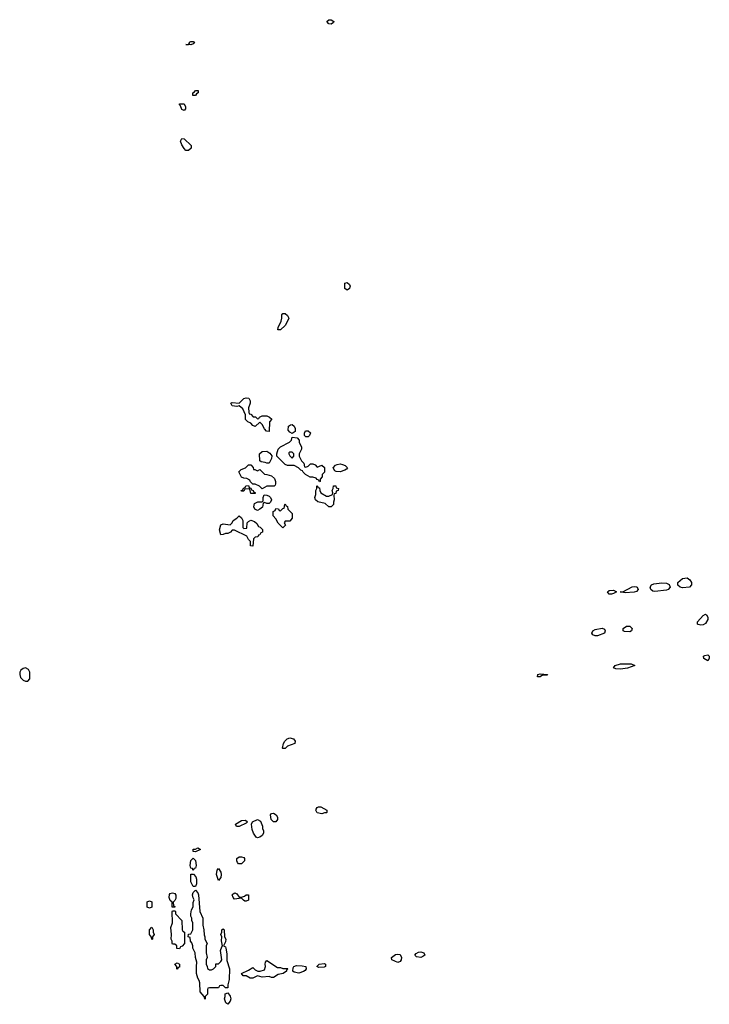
# Model space of a CAD drawing. Header units: inches. Extents: x 2601682 to 2755810, y 449311 to 584050.
# Tile 272 of 505: x 2653959 to 2659963, y 533762 to 542327. Entities that reach past the tile are written whole.
import ezdxf

# ---------------------------------------------------------------- set-up
doc = ezdxf.new("R2010")
doc.units = ezdxf.units.IN
doc.header["$MEASUREMENT"] = 0
doc.layers.add('C6553', color=7, linetype='Continuous')
doc.layers.add('C6554', color=7, linetype='Continuous')

msp = doc.modelspace()

# ---------------------------------------------------------------- linework, layer by layer
at = {"layer": 'C6553', "color": 2, "elevation": 10}
msp.add_lwpolyline([(2656833.2, 540000), (2656830, 539988.7), (2656810, 539975.3), (2656790, 539988.7), (2656790, 540000)], dxfattribs=at)
at = {"layer": 'C6553', "color": 2}
for points, elevation in [([(2656230, 539628), (2656206, 539630), (2656208, 539650), (2656236.4, 539703.6), (2656242, 539730), (2656240.4, 539759.6), (2656250, 539772), (2656270, 539772), (2656290, 539754), (2656302, 539730), (2656299.6, 539720.4), (2656270, 539666)], 10), ([(2656030, 538854), (2656042, 538858), (2656046, 538870), (2656070, 538882), (2656110, 538882), (2656134, 538870), (2656152.7, 538852.7), (2656132.7, 538827.3), (2656130, 538746), (2656108.9, 538748.9), (2656088.9, 538768.9), (2656070, 538806), (2656050, 538826), (2656010, 538788), (2655990, 538798), (2655970, 538818), (2655946, 538830), (2655926, 538850), (2655926, 538890), (2655902, 538942), (2655870, 538968), (2655850, 538962), (2655809.2, 538969.2), (2655798, 538990), (2655810, 538998), (2655870, 538991.3), (2655910, 539030.8), (2655930, 539037.3), (2655953.4, 539033.4), (2655966.8, 539010), (2655966.8, 538990), (2655952, 538950), (2655952.7, 538912.7), (2655958, 538898), (2655970, 538894), (2655992.7, 538872.7), (2656011.6, 538871.6)], 10), ([(2656330, 538726), (2656310, 538738), (2656296.4, 538756.4), (2656298, 538790), (2656316.4, 538803.6), (2656330, 538804.7), (2656350, 538791.3), (2656356, 538770), (2656356, 538744)], 10), ([(2656450, 538698), (2656438, 538710), (2656438, 538730), (2656446, 538750), (2656471.1, 538751.1), (2656490, 538734), (2656482, 538710), (2656470, 538698)], 10), ([(2656450, 538434), (2656470, 538442), (2656490, 538462), (2656510, 538462), (2656530, 538454), (2656550, 538434), (2656590, 538452), (2656611.6, 538431.6), (2656612, 538390), (2656592, 538370), (2656591.1, 538348.9), (2656574, 538330), (2656574, 538310), (2656570, 538306), (2656562, 538322), (2656550, 538326), (2656539, 538339), (2656510, 538348), (2656488.4, 538348.4), (2656446, 538370), (2656426, 538390), (2656422, 538402), (2656407.3, 538407.3), (2656386, 538430), (2656348.4, 538448.4), (2656290, 538448.7), (2656270, 538458), (2656198, 538530), (2656198, 538550), (2656209, 538591), (2656229.1, 538610.9), (2656308.4, 538651.6), (2656326, 538670), (2656330, 538694), (2656374, 538690), (2656392, 538670), (2656392, 538650), (2656412, 538610), (2656412, 538590), (2656392, 538550), (2656392, 538530), (2656412, 538490), (2656432, 538470), (2656438, 538438)], 10), ([(2656110, 538468), (2656095.3, 538475.3), (2656060.4, 538480.4), (2656048.4, 538488.4), (2656046, 538550), (2656070, 538572), (2656110, 538574), (2656136.9, 538556.9), (2656152.7, 538532.7), (2656152, 538510), (2656130, 538468)], 10), ([(2656330, 538566), (2656310, 538566), (2656302, 538558), (2656302, 538550), (2656310, 538534), (2656330, 538514), (2656346, 538530), (2656346, 538550)], 10), ([(2655994, 538414), (2656006, 538414), (2656030, 538402), (2656050, 538414), (2656090, 538374), (2656110, 538372), (2656150, 538358), (2656176, 538336), (2656184.7, 538310), (2656184.7, 538290), (2656182, 538278), (2656174, 538270), (2656110, 538268), (2656070, 538246), (2656046, 538270), (2656010, 538286), (2655987.3, 538287.3), (2655967.3, 538307.3), (2655962, 538322), (2655936.4, 538336.4), (2655910, 538338), (2655890, 538346), (2655867.3, 538392.7), (2655887.3, 538412.7), (2655926, 538430), (2655950, 538454), (2655970, 538454), (2655991.6, 538431.6)], 10), ([(2656750, 538394), (2656715.3, 538395.3), (2656703.1, 538403.1), (2656688, 538430), (2656709, 538451), (2656722.7, 538457.3), (2656750, 538462.8), (2656770, 538458.8), (2656792, 538450), (2656812, 538430), (2656803.6, 538416.4), (2656790, 538408.7)], 10), ([(2655970, 538206), (2655962, 538242), (2655950, 538246), (2655918, 538242), (2655910, 538226), (2655890, 538226), (2655888, 538230), (2655902, 538238), (2655907.3, 538252.7), (2655922, 538258), (2655927.3, 538272.7), (2655950, 538274), (2655958, 538258), (2655972.7, 538252.7), (2655978, 538238), (2655992.7, 538232.7), (2655998, 538218), (2656010, 538214), (2656010, 538206)], 10), ([(2656630, 538182), (2656650, 538182), (2656682, 538198), (2656686, 538210), (2656678, 538230), (2656688, 538250), (2656690, 538272), (2656710, 538272), (2656714, 538254), (2656734, 538250), (2656732, 538230), (2656714, 538226), (2656710, 538206), (2656698, 538202), (2656694, 538190), (2656698, 538150), (2656691.3, 538130), (2656691, 538110), (2656670, 538088.7), (2656650, 538088.7), (2656618, 538118), (2656553.6, 538133.6), (2656535.3, 538150), (2656529.3, 538170.7), (2656536.4, 538196.4), (2656538, 538230), (2656546, 538250), (2656546, 538270), (2656550, 538274), (2656558, 538258), (2656570, 538254), (2656572, 538230), (2656582, 538210)], 10), ([(2656110, 538118), (2656090, 538126), (2656078, 538122), (2656072.7, 538087.3), (2656050, 538068), (2656030, 538058), (2656006, 538070), (2655998, 538090), (2656002, 538118), (2656032.7, 538132.7), (2656070, 538134), (2656078, 538142), (2656078, 538170), (2656087.3, 538192.7), (2656110, 538192), (2656130, 538182), (2656142, 538170), (2656151.1, 538151.1), (2656142, 538130), (2656130, 538118)], 10), ([(2656250, 537906), (2656210, 537946), (2656190, 537986), (2656166, 538010), (2656166, 538050), (2656182, 538058), (2656190, 538074), (2656211.6, 538071.6), (2656218, 538058), (2656230, 538054), (2656250, 538074), (2656262, 538078), (2656266, 538110), (2656270, 538114), (2656278, 538098), (2656291.6, 538091.6), (2656294, 538070), (2656332, 538030), (2656332, 537990), (2656310, 537966), (2656270, 537966), (2656262, 537950), (2656274, 537930)], 10), ([(2655910, 537902), (2655935.3, 537904.7), (2655938, 537950), (2655950, 537962), (2655970, 537972), (2656002, 537962), (2656023.6, 537943.6), (2656038, 537918), (2656052.7, 537912.7), (2656072.7, 537892.7), (2656074, 537870), (2656058, 537862), (2656050, 537846), (2656038, 537842), (2656032.7, 537827.3), (2656010, 537826), (2655994, 537810), (2655990, 537746), (2655968, 537750), (2655967.3, 537787.3), (2655950, 537806), (2655935.3, 537835.3), (2655830, 537886), (2655810, 537886), (2655794, 537870), (2655770, 537858), (2655750, 537858), (2655730, 537848), (2655710, 537846), (2655698, 537890), (2655710, 537934), (2655730, 537942), (2655790, 537934), (2655808.4, 537951.6), (2655818, 537970), (2655848, 537990), (2655870, 538012), (2655890, 537994), (2655902, 537970), (2655902, 537910)], 10), ([(2659730, 537385.2), (2659709.3, 537389.3), (2659689.2, 537409.2), (2659689.2, 537430), (2659730, 537466.8), (2659770, 537472), (2659793, 537453), (2659807.3, 537430), (2659806.8, 537410), (2659790, 537389.3)], 10), ([(2659110, 537329.4), (2659090, 537329.5), (2659081.5, 537341.5), (2659077.2, 537350), (2659090, 537362.8), (2659130, 537364.7), (2659154, 537350), (2659130, 537335.3)], 10), ([(2659230, 537342), (2659186, 537350), (2659208.7, 537351.3), (2659290, 537394), (2659310, 537397.3), (2659330, 537394), (2659336, 537390), (2659342.8, 537370), (2659330, 537354), (2659310, 537347)], 10), ([(2659490, 537352.3), (2659470, 537357.2), (2659454, 537370), (2659449.2, 537390), (2659459, 537410), (2659480.1, 537419.9), (2659550, 537427.7), (2659590, 537424.9), (2659613.2, 537413.2), (2659621, 537390), (2659604.7, 537370), (2659590, 537363.7)], 10), ([(2659890, 537059.6), (2659864.5, 537064.5), (2659859, 537070), (2659859.3, 537090), (2659910, 537143), (2659930, 537156.4), (2659939.1, 537150), (2659950, 537131), (2659948.8, 537110), (2659930, 537074.5), (2659910, 537062.4)], 10), ([(2658970, 536966), (2658950, 536977.2), (2658940.9, 536990), (2658948.3, 537011.7), (2658970, 537023), (2659030, 537032.7), (2659050, 537024.7), (2659057.3, 537010), (2659050.5, 536989.5), (2658990, 536966)], 10), ([(2659270, 537000.9), (2659223.9, 537003.9), (2659214, 537010), (2659212.7, 537030), (2659242, 537050), (2659271.8, 537051.8), (2659290.8, 537030), (2659286, 537010)], 10), ([(2659950, 536749.4), (2659914, 536770), (2659913.2, 536790), (2659922.7, 536797.3), (2659950, 536801.6), (2659963, 536790), (2659963, 536770)], 10), ([(2654010, 536688), (2653990, 536682), (2653970, 536668), (2653961, 536650), (2653958.8, 536630), (2653965.2, 536605.2), (2653990, 536582), (2654010, 536572), (2654030, 536574), (2654047.3, 536592.7), (2654048, 536650), (2654034.6, 536674.6)], 14), ([(2659190, 536676), (2659150, 536679), (2659129, 536690), (2659142, 536710), (2659190, 536724), (2659283.6, 536723.6), (2659314, 536710), (2659250, 536686)], 10), ([(2658490, 536609.2), (2658468, 536610), (2658468.7, 536630), (2658490, 536636), (2658554, 536630), (2658550, 536626), (2658510, 536626)], 10), ([(2656250, 535986), (2656246, 535990), (2656255.3, 536030), (2656268.7, 536050), (2656288.7, 536070), (2656310, 536078.8), (2656342, 536070), (2656358, 536050), (2656354, 536030), (2656291.3, 536008.7), (2656270, 535988)], 10), ([(2656590, 535418), (2656550, 535428.7), (2656538, 535450), (2656540.4, 535459.6), (2656550, 535474), (2656560.4, 535479.6), (2656579.6, 535479.6), (2656634, 535450), (2656634, 535430), (2656630, 535428), (2656612.7, 535427.3)], 10), ([(2656190, 535348.7), (2656169.1, 535349.1), (2656148, 535370), (2656142, 535410), (2656150, 535422), (2656170, 535424.7), (2656190.7, 535410.7), (2656204.7, 535390), (2656204.7, 535370)], 10), ([(2655870, 535308), (2655846, 535310), (2655838, 535330), (2655890, 535361), (2655923.6, 535363.6), (2655942, 535350), (2655930, 535338)], 10), ([(2656030, 535208.7), (2656016.4, 535216.4), (2655995.3, 535250), (2655983.1, 535283.1), (2655978, 535330), (2655986, 535350), (2656030, 535370.8), (2656055.3, 535355.3), (2656071.6, 535311.6), (2656072, 535290), (2656082, 535270), (2656082, 535250), (2656070.7, 535229.3), (2656050, 535215.3)], 10), ([(2655490, 535089.2), (2655468, 535090), (2655470, 535111.3), (2655490, 535112), (2655510, 535122), (2655532, 535110)], 10), ([(2655890, 534984), (2655865.2, 534985.2), (2655854.6, 534994.6), (2655848, 535010), (2655848, 535030), (2655870, 535044.7), (2655890, 535046), (2655910, 535038), (2655916, 535030), (2655916, 535010)], 10), ([(2655470, 534926), (2655462, 534942), (2655450, 534946), (2655444, 534970), (2655450, 535014), (2655470, 535034), (2655490, 535014), (2655496, 534970), (2655490, 534946), (2655478, 534942)], 10), ([(2655470, 534786), (2655450, 534826), (2655450, 534894), (2655472.7, 534892.7), (2655491.1, 534871.1), (2655498, 534850), (2655498, 534810), (2655490, 534786)], 10), ([(2655690, 534838), (2655673.2, 534890), (2655679, 534930), (2655690, 534944.7), (2655710, 534912), (2655714, 534890), (2655710, 534866)], 10), ([(2655310, 534606), (2655287.3, 534607.3), (2655286, 534650), (2655270, 534666), (2655261.2, 534690), (2655263.7, 534716.3), (2655270, 534724.7), (2655290, 534731.3), (2655310, 534724.7), (2655318.8, 534710), (2655317.3, 534682.7), (2655310, 534666), (2655294, 534650), (2655298, 534618), (2655310, 534614)], 10), ([(2655610, 534062), (2655630, 534062), (2655646, 534070), (2655666, 534090), (2655667.3, 534112.7), (2655690, 534114), (2655710, 534134), (2655718, 534150), (2655708, 534230), (2655718, 534262), (2655726, 534270), (2655714.6, 534314.6), (2655718, 534350), (2655708.7, 534370), (2655718, 534390), (2655718, 534410), (2655730, 534418), (2655738, 534410), (2655742, 534350), (2655754.8, 534330), (2655750, 534306), (2655734, 534270), (2655750, 534262), (2655754.8, 534250), (2655762, 534202), (2655762, 534142), (2655784.9, 534070), (2655783.5, 533976.5), (2655771, 533930), (2655770, 533906), (2655750, 533906), (2655730, 533926), (2655710, 533926), (2655698, 533922), (2655690, 533906), (2655610, 533906), (2655598, 533902), (2655594, 533890), (2655594, 533850), (2655574, 533830), (2655574, 533810), (2655570, 533806), (2655566, 533830), (2655529, 533870), (2655528.4, 533948.4), (2655522, 533970), (2655509.2, 533989.2), (2655499, 534030), (2655497.2, 534090), (2655502, 534130), (2655488.9, 534168.9), (2655488, 534210), (2655466, 534250), (2655466, 534270), (2655456.4, 534296.4), (2655446, 534310), (2655442, 534342), (2655426, 534350), (2655427.3, 534372.7), (2655450, 534374), (2655466, 534410), (2655466, 534470), (2655458, 534490), (2655458, 534510), (2655448, 534530), (2655448, 534550), (2655455.3, 534584.7), (2655468, 534610), (2655468.4, 534648.4), (2655478, 534670), (2655468.9, 534688.9), (2655464.7, 534715.3), (2655470, 534734), (2655490, 534754), (2655510.9, 534730.9), (2655515.3, 534715.3), (2655526, 534570), (2655552, 534510), (2655552, 534450), (2655562, 534410), (2655565.4, 534365.4), (2655572, 534350), (2655572, 534330), (2655592, 534290), (2655582, 534270), (2655582, 534210), (2655592, 534170), (2655582, 534150), (2655582, 534110), (2655591.6, 534091.6), (2655592.7, 534072.7)], 10), ([(2655870, 534694), (2655890, 534694), (2655916.4, 534703.6), (2655930, 534714), (2655950, 534714), (2655950, 534668), (2655930, 534658), (2655920.4, 534660.4), (2655907.3, 534667.3), (2655890, 534686), (2655830, 534678), (2655818, 534690), (2655810, 534714), (2655816.4, 534723.6), (2655831, 534731), (2655850, 534722)], 10), ([(2655090, 534598), (2655070, 534608), (2655070, 534654), (2655090, 534662), (2655110, 534652), (2655110, 534606)], 10), ([(2655350, 534246), (2655327.3, 534247.3), (2655326, 534270), (2655310, 534286), (2655290, 534286), (2655286, 534290), (2655286, 534310), (2655278, 534330), (2655282, 534370), (2655275.3, 534430), (2655288, 534470), (2655286, 534570), (2655290, 534574), (2655310, 534574), (2655314, 534570), (2655314, 534550), (2655371.6, 534491.6), (2655374, 534410), (2655378, 534398), (2655394, 534390), (2655394, 534290), (2655372.7, 534267.3), (2655358, 534262)], 10), ([(2655110, 534326), (2655107.3, 534347.3), (2655088.7, 534370), (2655088.9, 534411.1), (2655110, 534434), (2655122, 534410), (2655122, 534390), (2655131, 534370), (2655114, 534350), (2655114, 534330)], 10), ([(2657250, 534126.6), (2657198, 534150), (2657195.3, 534170), (2657230, 534194), (2657250, 534198.8), (2657270, 534196), (2657282.8, 534170), (2657280.7, 534150), (2657270, 534134)], 10), ([(2657450, 534169.5), (2657413.6, 534173.6), (2657399, 534190), (2657410, 534204.7), (2657430, 534214.8), (2657450, 534217.3), (2657478, 534210), (2657486, 534190), (2657470, 534177.2)], 10), ([(2655330, 534068), (2655326, 534070), (2655326, 534090), (2655308.7, 534110), (2655330, 534122), (2655351.3, 534110), (2655350, 534086), (2655338, 534082)], 10), ([(2656250, 534074), (2656290, 534074), (2656294, 534070), (2656282, 534058), (2656282, 534050), (2656252, 534030), (2656210, 534022), (2656170, 533995.3), (2656150, 533995.3), (2656130, 534004), (2656070, 533999), (2656030, 534008.7), (2655990, 533989.2), (2655966, 533990), (2655930, 534008.7), (2655906, 534010), (2655888.7, 534030), (2655950, 534058), (2655990, 534082), (2656010, 534062), (2656031.6, 534051.6), (2656051.6, 534051.6), (2656090, 534062), (2656099, 534090), (2656095.3, 534110), (2656098, 534130), (2656110, 534142), (2656203.6, 534083.6), (2656230, 534082)], 10), ([(2656390, 534034), (2656350, 534042), (2656338, 534050), (2656340.4, 534079.6), (2656346, 534090), (2656370, 534101), (2656418, 534098), (2656450.7, 534090.7), (2656452, 534070), (2656443.6, 534056.4), (2656430, 534048.7)], 10), ([(2656562, 534082), (2656546, 534090), (2656566, 534110), (2656610, 534116), (2656622, 534110), (2656622, 534090), (2656610, 534084)], 10), ([(2655770, 533762), (2655754.6, 533774.6), (2655742, 533810), (2655748, 533830), (2655747.3, 533852.7), (2655770, 533862), (2655790, 533832), (2655797.3, 533810), (2655790, 533788)], 10)]:
    msp.add_lwpolyline(points, close=True, dxfattribs=dict(at, elevation=elevation))
at = {"layer": 'C6554', "color": 2, "elevation": 10}
for points in [[(2656670, 542289.3), (2656649.5, 542289.5), (2656634, 542310), (2656650, 542326), (2656670, 542326.8), (2656694, 542310), (2656690, 542302)], [(2655450, 542109), (2655406, 542110), (2655428, 542112), (2655438, 542122), (2655438, 542130), (2655450, 542136), (2655470, 542138), (2655482, 542130), (2655470, 542118)], [(2655490, 541666), (2655467.3, 541667.3), (2655466, 541690), (2655482, 541698), (2655490, 541712), (2655511.6, 541711.6), (2655514, 541690), (2655498, 541682)], [(2655390, 541538), (2655370, 541546), (2655358, 541578), (2655350, 541586), (2655350, 541594), (2655390, 541594), (2655402, 541570), (2655402, 541550)], [(2655430, 541188), (2655406, 541190), (2655390, 541206), (2655370, 541238), (2655358, 541270), (2655370, 541294), (2655391.1, 541291.1), (2655451.6, 541231.6), (2655451.6, 541208.4)]]:
    msp.add_lwpolyline(points, close=True, dxfattribs=at)
msp.add_lwpolyline([(2656790, 540000), (2656790, 540034), (2656810, 540042), (2656830, 540022), (2656836, 540010), (2656833.2, 540000)], dxfattribs=at)

doc.saveas('drawing.dxf')
